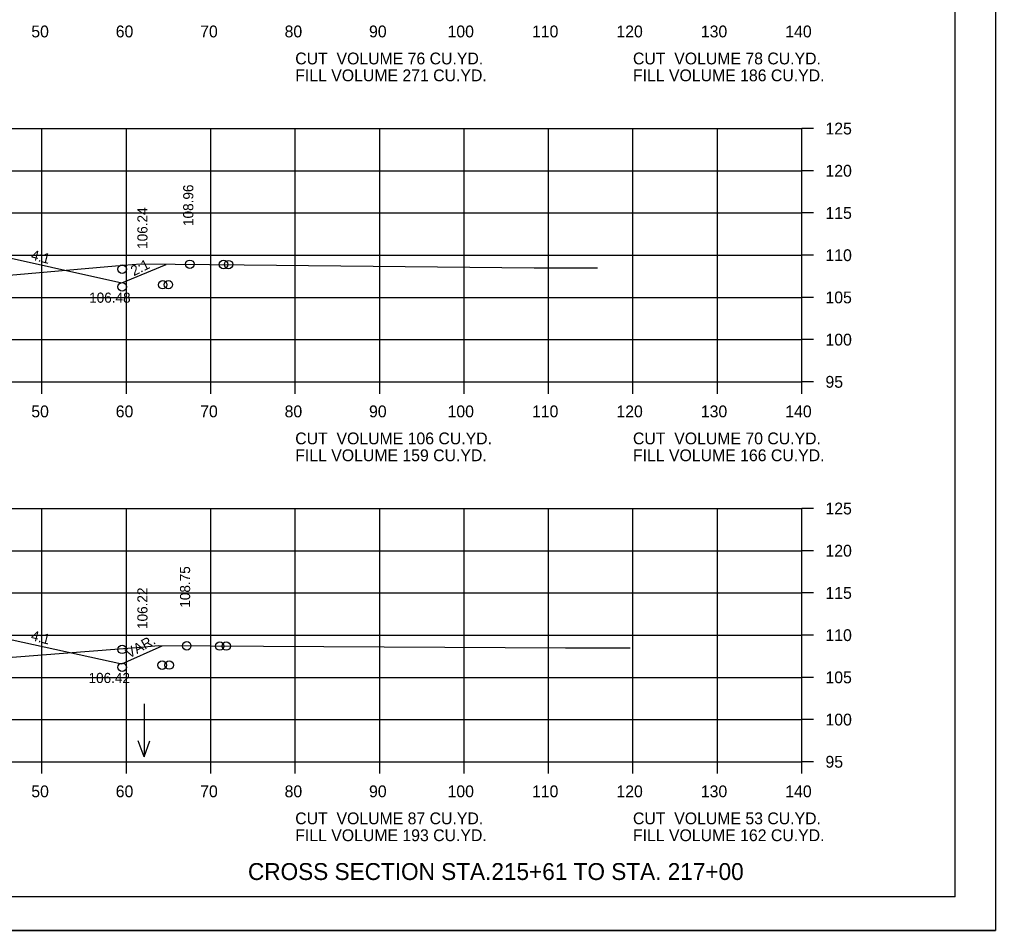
# Model space of a CAD drawing. Extents: x 1175611 to 1176402, y -433344 to -416213.
# Drawn here: x 1175828.3 to 1175943.9, y -424170 to -424062.1 of the extents above; entities that cross this region are included whole.
import ezdxf

# ---------------------------------------------------------------- set-up
doc = ezdxf.new("R2010")
doc.units = 0
for name, color, linetype in [('Default', 7, 'Continuous'), ('R_Axis', 7, 'Continuous'), ('R_Axis Annot', 7, 'Continuous'), ('R_Border', 7, 'Continuous'), ('R_Draft', 7, 'Continuous'), ('R_Exist Surface', 7, 'Continuous'), ('R_Fin Surface', 7, 'Continuous'), ('R_Grid', 7, 'Continuous'), ('R_No Plot', 7, 'Continuous'), ('R_Water Annot', 7, 'Continuous'), ('R_Xsect Elev', 7, 'Continuous'), ('R_Xsect Slope', 7, 'Continuous')]:
    doc.layers.add(name, color=color, linetype=linetype)

msp = doc.modelspace()

# ---------------------------------------------------------------- linework, layer by layer
at = {"layer": 'R_Axis'}
for p, q in [((1175920.97, -424105.02), (1175920.97, -424075.02)), ((1175922.37, -424075.02), (1175920.97, -424075.02)), ((1175922.37, -424080.02), (1175920.97, -424080.02)), ((1175922.37, -424085.02), (1175920.97, -424085.02)), ((1175922.37, -424090.02), (1175920.97, -424090.02)), ((1175922.37, -424095.02), (1175920.97, -424095.02)), ((1175922.37, -424100.02), (1175920.97, -424100.02)), ((1175640.97, -424105.02), (1175920.97, -424105.02)), ((1175830.97, -424106.42), (1175830.97, -424105.02)), ((1175840.97, -424106.42), (1175840.97, -424105.02)), ((1175850.97, -424106.42), (1175850.97, -424105.02)), ((1175860.97, -424106.42), (1175860.97, -424105.02)), ((1175870.97, -424106.42), (1175870.97, -424105.02)), ((1175880.97, -424106.42), (1175880.97, -424105.02)), ((1175890.97, -424106.42), (1175890.97, -424105.02)), ((1175900.97, -424106.42), (1175900.97, -424105.02)), ((1175910.97, -424106.42), (1175910.97, -424105.02)), ((1175920.97, -424106.42), (1175920.97, -424105.02)), ((1175922.37, -424105.02), (1175920.97, -424105.02)), ((1175920.97, -424150.02), (1175920.97, -424120.02)), ((1175922.37, -424120.02), (1175920.97, -424120.02)), ((1175922.37, -424125.02), (1175920.97, -424125.02)), ((1175922.37, -424130.02), (1175920.97, -424130.02)), ((1175922.37, -424135.02), (1175920.97, -424135.02)), ((1175922.37, -424140.02), (1175920.97, -424140.02)), ((1175922.37, -424145.02), (1175920.97, -424145.02)), ((1175640.97, -424150.02), (1175920.97, -424150.02)), ((1175830.97, -424151.42), (1175830.97, -424150.02)), ((1175840.97, -424151.42), (1175840.97, -424150.02)), ((1175850.97, -424151.42), (1175850.97, -424150.02)), ((1175860.97, -424151.42), (1175860.97, -424150.02)), ((1175870.97, -424151.42), (1175870.97, -424150.02)), ((1175880.97, -424151.42), (1175880.97, -424150.02)), ((1175890.97, -424151.42), (1175890.97, -424150.02)), ((1175900.97, -424151.42), (1175900.97, -424150.02)), ((1175910.97, -424151.42), (1175910.97, -424150.02)), ((1175920.97, -424151.42), (1175920.97, -424150.02)), ((1175922.37, -424150.02), (1175920.97, -424150.02))]:
    msp.add_line(p, q, dxfattribs=at)
at = {"layer": 'R_Border'}
for q in [(1175939.15, -423960.56), (1175622.97, -424166.02)]:
    msp.add_line((1175939.15, -424166.02), q, dxfattribs=at)
at = {"layer": 'R_Exist Surface'}
for points in [[(1175824.78, -424092.57), (1175839.68, -424091.28), (1175842.65, -424091.03), (1175854.94, -424091.15), (1175889.26, -424091.51), (1175892, -424091.51), (1175896.78, -424091.51)], [(1175824.88, -424137.83), (1175842.63, -424136.43), (1175844.77, -424136.26), (1175857.22, -424136.32), (1175892.97, -424136.53), (1175898.63, -424136.53), (1175900.65, -424136.53)]]:
    msp.add_lwpolyline(points, dxfattribs=at)
at = {"layer": 'R_Fin Surface'}
for points in [[(1175708.4, -424090.93), (1175716.43, -424093.6), (1175721.47, -424091.92), (1175735.2, -424089.64), (1175743.47, -424088.26), (1175749.47, -424088.02), (1175751.47, -424087.98), (1175780.97, -424087.39), (1175810.47, -424087.98), (1175812.47, -424088.02), (1175818.47, -424088.26), (1175823.75, -424089.58), (1175840.44, -424093.29), (1175845.68, -424091.11)], [(1175827.43, -424135.57), (1175840.44, -424138.43), (1175845.21, -424136.28)]]:
    msp.add_lwpolyline(points, dxfattribs=at)
at = {"layer": 'R_Grid'}
for p, q in [((1175640.97, -424075.02), (1175920.97, -424075.02)), ((1175830.97, -424105.02), (1175830.97, -424075.02)), ((1175840.97, -424105.02), (1175840.97, -424075.02)), ((1175850.97, -424105.02), (1175850.97, -424075.02)), ((1175860.97, -424105.02), (1175860.97, -424075.02)), ((1175870.97, -424105.02), (1175870.97, -424075.02)), ((1175880.97, -424105.02), (1175880.97, -424075.02)), ((1175890.97, -424105.02), (1175890.97, -424075.02)), ((1175900.97, -424105.02), (1175900.97, -424075.02)), ((1175910.97, -424105.02), (1175910.97, -424075.02)), ((1175920.97, -424105.02), (1175920.97, -424075.02)), ((1175640.97, -424080.02), (1175920.97, -424080.02)), ((1175640.97, -424085.02), (1175920.97, -424085.02)), ((1175640.97, -424090.02), (1175920.97, -424090.02)), ((1175640.97, -424095.02), (1175920.97, -424095.02)), ((1175640.97, -424100.02), (1175920.97, -424100.02)), ((1175640.97, -424105.02), (1175920.97, -424105.02)), ((1175640.97, -424120.02), (1175920.97, -424120.02)), ((1175830.97, -424150.02), (1175830.97, -424120.02)), ((1175840.97, -424150.02), (1175840.97, -424120.02)), ((1175850.97, -424150.02), (1175850.97, -424120.02)), ((1175860.97, -424150.02), (1175860.97, -424120.02)), ((1175870.97, -424150.02), (1175870.97, -424120.02)), ((1175880.97, -424150.02), (1175880.97, -424120.02)), ((1175890.97, -424150.02), (1175890.97, -424120.02)), ((1175900.97, -424150.02), (1175900.97, -424120.02)), ((1175910.97, -424150.02), (1175910.97, -424120.02)), ((1175920.97, -424150.02), (1175920.97, -424120.02)), ((1175640.97, -424125.02), (1175920.97, -424125.02)), ((1175640.97, -424130.02), (1175920.97, -424130.02)), ((1175640.97, -424135.02), (1175920.97, -424135.02)), ((1175640.97, -424140.02), (1175920.97, -424140.02)), ((1175640.97, -424145.02), (1175920.97, -424145.02)), ((1175640.97, -424150.02), (1175920.97, -424150.02))]:
    msp.add_line(p, q, dxfattribs=at)
at = {"layer": 'R_No Plot'}
msp.add_line((1175610.57, -424170), (1175943.91, -424170), dxfattribs=at)
msp.add_lwpolyline([(1175610.57, -423956.66), (1175943.91, -423956.66), (1175943.91, -424170), (1175610.57, -424170)], close=True, dxfattribs=at)
for centre in [(1175848.49, -424091.09), (1175852.47, -424091.12), (1175853.08, -424091.13), (1175840.47, -424091.68), (1175845.27, -424093.52), (1175845.95, -424093.51), (1175840.47, -424093.76), (1175848.12, -424136.28), (1175852.03, -424136.31), (1175852.8, -424136.31), (1175840.47, -424136.71), (1175845.21, -424138.58), (1175846.04, -424138.56), (1175840.47, -424138.83)]:
    msp.add_circle(centre, 0.5, dxfattribs=at)
at = {"layer": 'R_Water Annot'}
for p, q in [((1175843.06, -424143.17), (1175843.06, -424149.45)), ((1175843.06, -424149.45), (1175842.36, -424147.53)), ((1175843.06, -424149.45), (1175843.76, -424147.53))]:
    msp.add_line(p, q, dxfattribs=at)

# ---------------------------------------------------------------- texts
at = {"layer": 'Default'}
for s, p in [('CUT  VOLUME 76 CU.YD.', (1175860.97, -424067.42)), ('CUT  VOLUME 78 CU.YD.', (1175900.97, -424067.42)), ('FILL VOLUME 271 CU.YD.', (1175860.97, -424069.42)), ('FILL VOLUME 186 CU.YD.', (1175900.97, -424069.42)), ('CUT  VOLUME 106 CU.YD.', (1175860.97, -424112.42)), ('CUT  VOLUME 70 CU.YD.', (1175900.97, -424112.42)), ('FILL VOLUME 159 CU.YD.', (1175860.97, -424114.42)), ('FILL VOLUME 166 CU.YD.', (1175900.97, -424114.42)), ('CUT  VOLUME 87 CU.YD.', (1175860.97, -424157.42)), ('CUT  VOLUME 53 CU.YD.', (1175900.97, -424157.42)), ('FILL VOLUME 193 CU.YD.', (1175860.97, -424159.42)), ('FILL VOLUME 162 CU.YD.', (1175900.97, -424159.42))]:
    msp.add_text(s, height=1.4, dxfattribs=at).set_placement(p)
at = {"layer": 'R_Axis Annot'}
for s, p in [('50', (1175829.71, -424064.22)), ('60', (1175839.71, -424064.22)), ('70', (1175849.71, -424064.22)), ('80', (1175859.71, -424064.22)), ('90', (1175869.71, -424064.22)), ('100', (1175879.01, -424064.22)), ('110', (1175889.01, -424064.22)), ('120', (1175899.01, -424064.22)), ('130', (1175909.01, -424064.22)), ('140', (1175919.01, -424064.22)), ('125', (1175923.77, -424075.72)), ('120', (1175923.77, -424080.72)), ('115', (1175923.77, -424085.72)), ('110', (1175923.77, -424090.72)), ('105', (1175923.77, -424095.72)), ('100', (1175923.77, -424100.72)), ('95', (1175923.77, -424105.72)), ('50', (1175829.71, -424109.22)), ('60', (1175839.71, -424109.22)), ('70', (1175849.71, -424109.22)), ('80', (1175859.71, -424109.22)), ('90', (1175869.71, -424109.22)), ('100', (1175879.01, -424109.22)), ('110', (1175889.01, -424109.22)), ('120', (1175899.01, -424109.22)), ('130', (1175909.01, -424109.22)), ('140', (1175919.01, -424109.22)), ('125', (1175923.77, -424120.72)), ('120', (1175923.77, -424125.72)), ('115', (1175923.77, -424130.72)), ('110', (1175923.77, -424135.72)), ('105', (1175923.77, -424140.72)), ('100', (1175923.77, -424145.72)), ('95', (1175923.77, -424150.72)), ('50', (1175829.71, -424154.22)), ('60', (1175839.71, -424154.22)), ('70', (1175849.71, -424154.22)), ('80', (1175859.71, -424154.22)), ('90', (1175869.71, -424154.22)), ('100', (1175879.01, -424154.22)), ('110', (1175889.01, -424154.22)), ('120', (1175899.01, -424154.22)), ('130', (1175909.01, -424154.22)), ('140', (1175919.01, -424154.22))]:
    msp.add_text(s, height=1.4, dxfattribs=at).set_placement(p)
at = {"layer": 'R_Draft'}
msp.add_text('CROSS SECTION STA.215+61 TO STA. 217+00', height=2, dxfattribs=at).set_placement((1175855.37, -424164.02))
at = {"layer": 'R_Xsect Elev'}
for s, p in [('108.96', (1175848.9, -424086.56)), ('106.24', (1175843.47, -424089.27)), ('108.75', (1175848.52, -424131.77)), ('106.22', (1175843.47, -424134.29))]:
    msp.add_text(s, height=1.2, rotation=90, dxfattribs=at).set_placement(p)
for s, p in [('106.48', (1175836.56, -424095.65)), ('106.42', (1175836.49, -424140.69))]:
    msp.add_text(s, height=1.2, dxfattribs=at).set_placement(p)
at = {"layer": 'R_Xsect Slope'}
for s, rotation, p in [('4:1', 345.9638, (1175829.59, -424090.52)), ('2:1', 26.8835, (1175841.86, -424092.52)), ('4:1', 345.9638, (1175829.59, -424135.6)), ('VAR.', 29.603, (1175841.29, -424137.81))]:
    msp.add_text(s, height=1.2, rotation=rotation, dxfattribs=at).set_placement(p)

doc.saveas('drawing.dxf')
